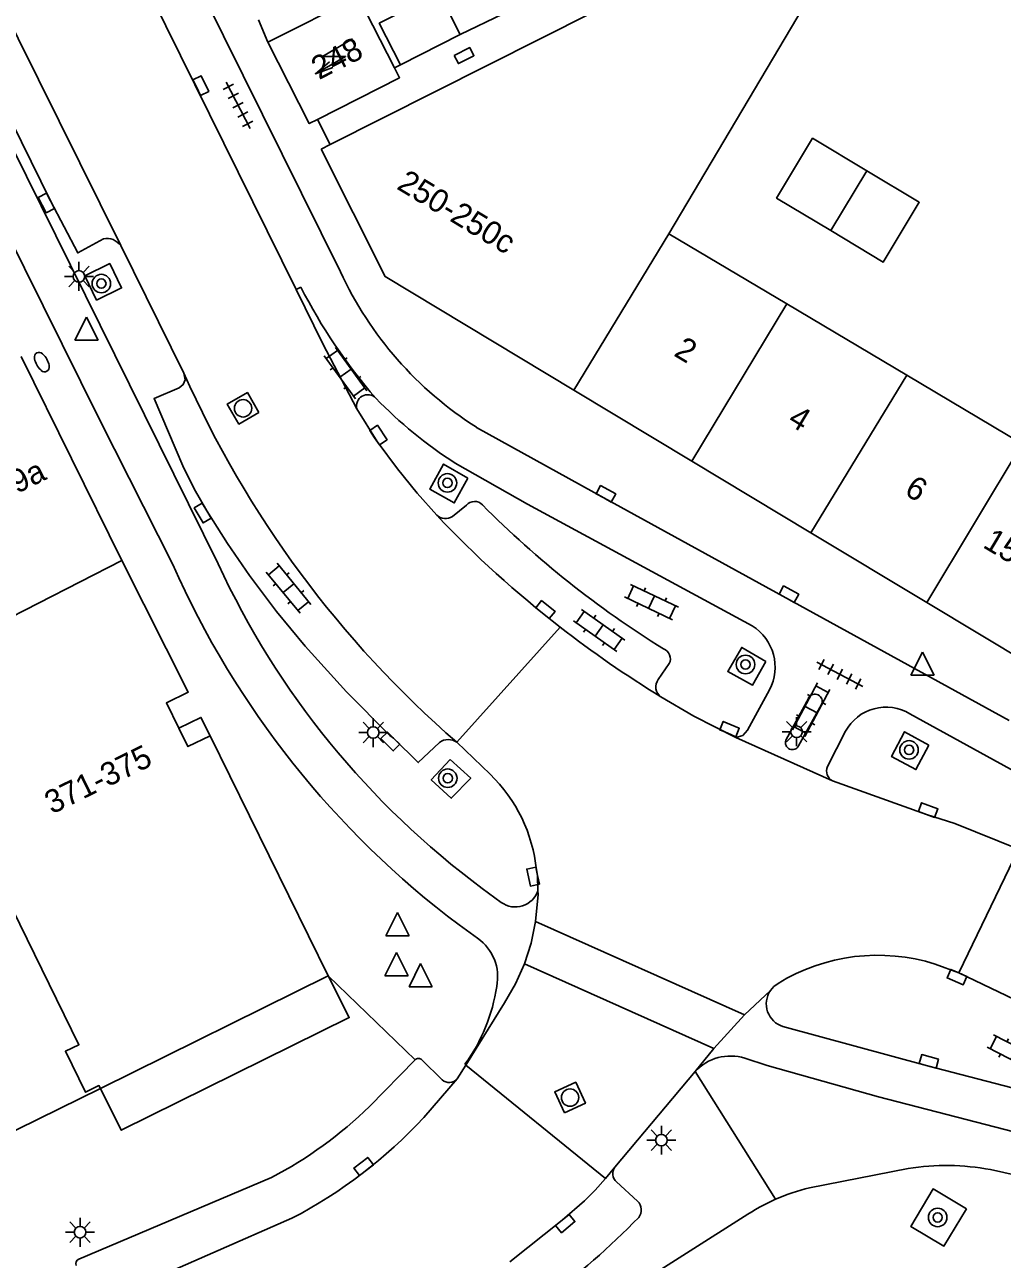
# Model space of a CAD drawing. Extents: x 132994 to 136000, y 393499 to 395512.
# Drawn here: x 134806.5 to 134848.7, y 394751.3 to 394804.6 of the extents above; entities that cross this region are included whole.
import ezdxf

# ---------------------------------------------------------------- set-up
doc = ezdxf.new("R2010")
doc.units = 0
for name, color, linetype in [('gg-afsc-erfafscheiding', 7, 'Continuous'), ('gg-afsc-hekwerk', 7, 'Continuous'), ('gg-anno-huisnummerreeks BGT', 7, 'Continuous'), ('gg-bbg-bijgebouw', 7, 'Continuous'), ('gg-bbg-gedigitaliseerde bebouwing', 7, 'Continuous'), ('gg-bbg-gedigitaliseerde bijgebouw', 7, 'Continuous'), ('gg-bbg-hoofdgebouw', 7, 'Continuous'), ('gg-bbg-onder overbouw', 7, 'Continuous'), ('gg-bbg-pand overbouw', 7, 'Continuous'), ('gg-bbg-tussenscheiding', 7, 'Continuous'), ('gg-knt-verharding', 7, 'Continuous'), ('gg-knt-verharding nz', 7, 'Continuous'), ('gt-grn-weggrens', 7, 'Continuous'), ('gt-symb-boom', 7, 'Continuous'), ('gt-symb-brandkraan', 7, 'Continuous'), ('gt-symb-klinker verharding', 7, 'Continuous'), ('gt-symb-kolk', 7, 'Continuous'), ('gt-symb-kolk center center', 7, 'Continuous'), ('gt-symb-lichtmast', 7, 'Continuous'), ('gt-symb-rioolschacht', 7, 'Continuous'), ('gt-symb-tegel verharding', 7, 'Continuous'), ('gt-symb-trafo symbool', 7, 'Continuous'), ('gt-symb-waterafsluiter', 7, 'Continuous')]:
    doc.layers.add(name, color=color, linetype=linetype)

# ---------------------------------------------------------------- blocks, each defined once
blk = doc.blocks.new('gt0-KOLK')
at = {"layer": 'gt-symb-kolk'}
blk.add_lwpolyline([(0, 0), (0.375, 0), (0.375, 0.4), (-0.375, 0.4), (-0.375, 0), (0, 0)], dxfattribs=at)
blk = doc.blocks.new('gt0-KL1')
at = {"layer": 'gt-symb-klinker verharding'}
for p, q in [((-1.15, 0.3), (1.15, 0.3)), ((-1, -0.3), (-1, 0.3)), ((-0.5, 0.3), (-0.5, 0.45)), ((0, -0.3), (0, 0.3)), ((0.5, 0.3), (0.5, 0.45)), ((1, -0.3), (1, 0.3)), ((-1.15, -0.3), (1.15, -0.3)), ((-0.5, -0.45), (-0.5, -0.3)), ((0.5, -0.45), (0.5, -0.3))]:
    blk.add_line(p, q, dxfattribs=at)
blk = doc.blocks.new('gt0-TEG1')
at = {"layer": 'gt-symb-tegel verharding'}
for p, q in [((-1.125, 0), (1.125, 0)), ((-0.9, -0.25), (-0.9, 0.25)), ((-0.45, -0.25), (-0.45, 0.25)), ((0, -0.25), (0, 0.25)), ((0.45, -0.25), (0.45, 0.25)), ((0.9, -0.25), (0.9, 0.25))]:
    blk.add_line(p, q, dxfattribs=at)
blk = doc.blocks.new('gt0-WAFSL')
at = {"layer": 'gt-symb-waterafsluiter'}
for p, q in [((-0.5, -0.333), (0, 0.667)), ((0, 0.667), (0.5, -0.333)), ((0.5, -0.333), (-0.5, -0.333))]:
    blk.add_line(p, q, dxfattribs=at)
blk = doc.blocks.new('gt0-BOOM')
at = {"layer": 'gt-symb-boom'}
for radius in [0.4, 0.2]:
    blk.add_circle((0, 0), radius, dxfattribs=at)
blk = doc.blocks.new('gt0-LMAST')
at = {"layer": 'gt-symb-lichtmast'}
for p, q in [((-0.005, 0.246), (-0.005, 0.621)), ((-0.182, 0.173), (-0.447, 0.438)), ((0.172, 0.173), (0.437, 0.438)), ((-0.255, -0.004), (-0.63, -0.004)), ((-0.182, -0.181), (-0.447, -0.446)), ((-0.005, -0.254), (-0.005, -0.629)), ((0.437, -0.446), (0.172, -0.181)), ((0.245, -0.004), (0.62, -0.004))]:
    blk.add_line(p, q, dxfattribs=at)
blk.add_circle((-0.005, -0.004), 0.25, dxfattribs=at)
blk = doc.blocks.new('gt0-RS')
at = {"layer": 'gt-symb-rioolschacht'}
blk.add_lwpolyline([(-0.5, -0.5), (0.5, -0.5), (0.5, 0.5), (-0.5, 0.5)], close=True, dxfattribs=at)
blk.add_circle((0, 0), 0.375, dxfattribs=at)
blk = doc.blocks.new('gt0-HSP')
at = {"layer": 'gt-symb-trafo symbool'}
for points in [[(0.771, 0.746), (-0.529, -0.004), (0.471, -0.004), (-0.829, -0.754)], [(-0.217, -0.24), (-0.829, -0.754), (-0.077, -0.48)]]:
    blk.add_lwpolyline(points, dxfattribs=at)
blk = doc.blocks.new('gt0-KOLKCC')
at = {"layer": 'gt-symb-kolk center center'}
blk.add_lwpolyline([(-0.375, 0.2), (0.375, 0.2), (0.375, -0.2), (-0.375, -0.2)], close=True, dxfattribs=at)
blk = doc.blocks.new('gt0-BR')
at = {"layer": 'gt-symb-brandkraan'}
for centre, radius, start, end in [((-0.244, 0), 0.206, 107.5669, 252.4331), ((0.599, -2.664), 3, 106.892, 107.5669), ((0, -0.691), 0.938, 73.108, 106.892), ((-0.599, -2.664), 3, 72.4331, 73.108), ((0.244, 0), 0.206, 287.567, 72.4331), ((0.599, 2.664), 3, 252.4331, 253.108), ((0, 0.691), 0.938, 253.108, 286.8921), ((-0.599, 2.664), 3, 286.8921, 287.567)]:
    blk.add_arc(centre, radius, start, end, dxfattribs=at)

msp = doc.modelspace()

# ---------------------------------------------------------------- linework, layer by layer
at = {"layer": 'gg-afsc-erfafscheiding'}
for p, q in [((134825.291, 394804.192), (134827.135, 394805.083)), ((134822.454, 394802.752), (134822.703, 394802.879))]:
    msp.add_line(p, q, dxfattribs=at)
at = {"layer": 'gg-afsc-hekwerk'}
msp.add_line((134819.124, 394800.524), (134819.677, 394799.436), dxfattribs=at)
at = {"layer": 'gg-bbg-bijgebouw'}
msp.add_line((134822.703, 394802.879), (134825.291, 394804.192), dxfattribs=at)
msp.add_lwpolyline([(134822.703, 394802.879), (134821.789, 394804.68), (134824.377, 394805.993), (134825.291, 394804.192)], dxfattribs=at)
at = {"layer": 'gg-bbg-gedigitaliseerde bebouwing'}
for p, q in [((134840.85, 394806.648), (134834.291, 394795.583)), ((134834.291, 394795.583), (134839.382, 394792.552)), ((134839.382, 394792.552), (134844.564, 394789.468)), ((134844.564, 394789.468), (134849.544, 394786.503))]:
    msp.add_line(p, q, dxfattribs=at)
at = {"layer": 'gg-bbg-gedigitaliseerde bijgebouw'}
for points in [[(134842.844, 394798.3), (134840.498, 394799.709), (134838.946, 394797.125), (134841.288, 394795.717)], [(134842.844, 394798.3), (134845.104, 394796.942), (134843.551, 394794.358), (134841.288, 394795.717)]]:
    msp.add_lwpolyline(points, dxfattribs=at)
at = {"layer": 'gg-bbg-hoofdgebouw'}
for p, q in [((134821.519, 394804.58), (134822.454, 394802.752)), ((134819.29, 394799.24), (134819.677, 394799.436)), ((134810.674, 394781.472), (134806.335, 394790.276)), ((134835.289, 394785.756), (134830.188, 394788.829)), ((134835.289, 394785.756), (134840.419, 394782.667)), ((134840.419, 394782.667), (134845.43, 394779.649)), ((134845.43, 394779.649), (134850.21, 394776.77)), ((134819.593, 394763.532), (134814.489, 394773.901))]:
    msp.add_line(p, q, dxfattribs=at)
for points in [[(134819.677, 394799.436), (134833.254, 394806.3), (134835.399, 394809.872)], [(134821.519, 394804.58), (134820.877, 394805.838), (134816.978, 394803.86)], [(134816.978, 394803.86), (134818.772, 394800.345), (134819.124, 394800.524)], [(134819.124, 394800.524), (134822.671, 394802.324), (134822.454, 394802.752)], [(134819.29, 394799.24), (134822.05, 394793.73), (134830.188, 394788.829)], [(134813.141, 394774.225), (134812.607, 394775.316), (134813.548, 394775.782), (134810.674, 394781.472)]]:
    msp.add_lwpolyline(points, dxfattribs=at)
at = {"layer": 'gg-bbg-onder overbouw'}
msp.add_line((134809.758, 394758.656), (134819.593, 394763.532), dxfattribs=at)
for points in [[(134814.489, 394773.901), (134813.529, 394773.433), (134813.141, 394774.225)], [(134805.294, 394767.727), (134808.826, 394760.549), (134808.245, 394760.266), (134809.106, 394758.495), (134809.689, 394758.786), (134809.758, 394758.656)]]:
    msp.add_lwpolyline(points, dxfattribs=at)
at = {"layer": 'gg-bbg-pand overbouw'}
msp.add_line((134809.758, 394758.656), (134796.13, 394751.952), dxfattribs=at)
for points in [[(134814.489, 394773.901), (134814.09, 394774.689), (134813.141, 394774.225)], [(134809.758, 394758.656), (134810.657, 394756.852), (134820.498, 394761.722), (134819.593, 394763.532)]]:
    msp.add_lwpolyline(points, dxfattribs=at)
at = {"layer": 'gg-bbg-tussenscheiding'}
for p, q in [((134841.288, 394795.717), (134842.844, 394798.3)), ((134834.291, 394795.583), (134830.188, 394788.829)), ((134835.289, 394785.756), (134839.382, 394792.552)), ((134840.419, 394782.667), (134844.564, 394789.468)), ((134849.544, 394786.503), (134845.43, 394779.649)), ((134810.674, 394781.472), (134800.423, 394776.225))]:
    msp.add_line(p, q, dxfattribs=at)
at = {"layer": 'gg-knt-verharding'}
for p, q in [((134783.711, 394844.273), (134814.837, 394781.322)), ((134806.636, 394821.175), (134820.115, 394793.944)), ((134818.204, 394793.171), (134804.823, 394820.281)), ((134800.234, 394816.03), (134810.63, 394795.071)), ((134810.63, 394795.071), (134813.362, 394789.56)), ((134818.404, 394793.276), (134818.204, 394793.171)), ((134825.555, 394783.855), (134824.958, 394783.362)), ((134833.841, 394776.324), (134834.312, 394777.023)), ((134840.332, 394775.542), (134839.351, 394773.706)), ((134839.899, 394773.458), (134840.89, 394775.254)), ((134851.382, 394771.168), (134844.702, 394774.846)), ((134841.927, 394774.094), (134841.138, 394772.567)), ((134826.582, 394772.236), (134825.144, 394773.616)), ((134837.181, 394773.827), (134841.367, 394771.947)), ((134841.367, 394771.947), (134845.419, 394770.498)), ((134828.631, 394767.858), (134828.578, 394768.107)), ((134828.645, 394767.2), (134828.631, 394767.858)), ((134826.242, 394767.301), (134827.061, 394766.695)), ((134826.04, 394765.149), (134825.236, 394765.726)), ((134846.815, 394763.654), (134845.798, 394764.034)), ((134861.813, 394756.426), (134846.815, 394763.654)), ((134823.341, 394759.895), (134821.373, 394757.886)), ((134824.508, 394759.036), (134823.626, 394759.894)), ((134825.537, 394759.673), (134825.157, 394759.071)), ((134825.494, 394759.703), (134825.537, 394759.673)), ((134831.561, 394754.766), (134825.537, 394759.673)), ((134835.431, 394759.388), (134831.962, 394755.264)), ((134817.144, 394754.812), (134808.821, 394751.28)), ((134831.962, 394755.264), (134831.561, 394754.766)), ((134840.368, 394754.371), (134844.627, 394755.198)), ((134848.184, 394755.155), (134857.199, 394753.111)), ((134832.037, 394754.624), (134832.948, 394753.793)), ((134826.514, 394746.134), (134837.549, 394753.123))]:
    msp.add_line(p, q, dxfattribs=at)
for points in [[(134812.881, 394781.296), (134809.736, 394787.535), (134782.029, 394843.441)], [(134809.885, 394795.362), (134808.777, 394794.757), (134807.597, 394797.01), (134798.825, 394814.859), (134799.986, 394815.418)], [(134809.078, 394793.765), (134809.592, 394792.718), (134810.669, 394793.246), (134810.156, 394794.293), (134809.078, 394793.765)], [(134818.204, 394793.171), (134819.359, 394790.825), (134820.828, 394788.017)], [(134813.362, 394789.56), (134813.417, 394789.275), (134813.333, 394789.065), (134813.159, 394788.922), (134812.072, 394788.469), (134813.306, 394785.556), (134813.797, 394784.571), (134814.343, 394783.616), (134815.237, 394782.202), (134816.187, 394780.825), (134817.354, 394779.27), (134818.59, 394777.77), (134820.385, 394775.8), (134822.256, 394773.902), (134822.414, 394773.793), (134823.475, 394772.739), (134824.392, 394773.609)], [(134824.272, 394783.428), (134823.432, 394784.372), (134822.577, 394785.427), (134821.707, 394786.604), (134820.828, 394788.017)], [(134825.994, 394787.221), (134831.483, 394784.172), (134848.993, 394774.56)], [(134837.892, 394778.64), (134828.192, 394783.908), (134825.068, 394785.673)], [(134825.614, 394785.024), (134825.028, 394783.955), (134823.976, 394784.554), (134824.572, 394785.632), (134825.614, 394785.024)], [(134838.481, 394777.11), (134837.906, 394776.076), (134836.84, 394776.671), (134837.439, 394777.716), (134838.481, 394777.11)], [(134833.956, 394775.582), (134835.374, 394774.747), (134837.181, 394773.827)], [(134837.181, 394773.827), (134837.483, 394773.907), (134837.684, 394774.145), (134838.641, 394775.882)], [(134845.521, 394773.488), (134844.96, 394772.437), (134843.911, 394772.994), (134844.474, 394774.07), (134845.521, 394773.488)], [(134824.858, 394772.878), (134824.035, 394771.999), (134824.904, 394771.197), (134825.74, 394772.058), (134824.858, 394772.878)], [(134845.419, 394770.498), (134846.635, 394770.107), (134849.389, 394768.995)], [(134828.542, 394765.867), (134828.648, 394767.042), (134828.645, 394767.2)], [(134828.058, 394764.046), (134828.348, 394764.944), (134828.542, 394765.867)], [(134825.537, 394759.673), (134827.202, 394762.361), (134827.674, 394763.181), (134828.058, 394764.046)], [(134838.68, 394762.889), (134838.827, 394763.061), (134839.008, 394763.196)], [(134839.223, 394761.335), (134845.469, 394759.642), (134861.459, 394755.477)], [(134860.994, 394753.728), (134843.345, 394758.301), (134838.536, 394759.652), (134837.575, 394759.968)], [(134847.139, 394753.454), (134846.172, 394751.85), (134844.743, 394752.695), (134845.705, 394754.32), (134847.139, 394753.454)]]:
    msp.add_lwpolyline(points, dxfattribs=at)
for centre, radius, start, end in [((134810.041, 394794.662), 0.717, 34.7566, 102.5718), ((134834.476, 394800.57), 15.815, 204.768, 237.5689), ((134840, 394804.379), 24.283, 207.208, 220.8866), ((134855.002, 394808.005), 45.542, 203.8917, 229.0342), ((134821.294, 394788.147), 0.484, 44.0712, 195.6154), ((134835.662, 394802.078), 19.528, 224.1161, 237.1468), ((134825.908, 394783.564), 0.457, 41.8574, 140.4573), ((134856.73, 394814.143), 42.961, 224.8043, 238.1591), ((134858.47, 394815.741), 47.049, 223.3759, 232.1591), ((134824.661, 394783.875), 0.592, 228.9303, 300.0786), ((134848.898, 394797.189), 39.367, 203.81, 233.0549), ((134847.949, 394796.607), 36.47, 204.7788, 233.4726), ((134858.41, 394815.647), 46.939, 232.1475, 238.6021), ((134836.793, 394776.861), 2.091, 332.0979, 58.2892), ((134833.915, 394777.227), 0.446, 332.8054, 70.3852), ((134834.247, 394776.007), 0.515, 142.017, 235.6029), ((134840.601, 394775.38), 0.315, 336.4928, 148.9081), ((134843.671, 394773.156), 1.98, 58.6059, 151.7191), ((134824.773, 394773.081), 0.651, 55.2711, 125.7955), ((134839.632, 394773.598), 0.301, 159.0759, 332.2254), ((134841.592, 394772.382), 0.49, 157.8417, 242.7022), ((134821.904, 394767.428), 6.708, 5.8108, 45.7884), ((134827.667, 394767.532), 1.033, 234.1224, 341.2435), ((134824.867, 394763.484), 2.037, 348.3384, 54.8453), ((134843.32, 394756.186), 8.23, 72.4761, 121.5953), ((134819.316, 394764.174), 7.626, 324.1085, 351.6918), ((134839.527, 394762.313), 1.024, 145.7696, 252.7514), ((134823.483, 394759.769), 0.19, 41.0937, 138.5042), ((134836.956, 394758.002), 2.061, 72.5339, 137.741), ((134824.815, 394759.371), 0.455, 227.4727, 318.7011), ((134808.76, 394770.792), 18.045, 297.6835, 314.3423), ((134846.283, 394745.083), 10.249, 79.314, 99.3008), ((134832.353, 394754.985), 0.48, 144.5293, 228.8384), ((134842.363, 394746.061), 8.546, 103.4975, 113.8875), ((134832.588, 394753.417), 0.52, 321.3103, 46.1985), ((134842.361, 394746.058), 8.548, 113.8704, 124.2604), ((134811.134, 394774.099), 30.318, 295.8424, 316.1406), ((134808.896, 394751.093), 0.202, 111.8228, 201.3568)]:
    msp.add_arc(centre, radius, start, end, dxfattribs=at)
at = {"layer": 'gg-knt-verharding nz'}
for p, q in [((134828.542, 394765.867), (134837.555, 394761.836)), ((134836.238, 394760.388), (134828.058, 394764.046)), ((134837.555, 394761.836), (134838.68, 394762.889)), ((134837.555, 394761.836), (134836.238, 394760.388)), ((134835.431, 394759.388), (134836.238, 394760.388)), ((134823.717, 394757.403), (134825.157, 394759.071)), ((134809.023, 394749.118), (134818.022, 394753.051))]:
    msp.add_line(p, q, dxfattribs=at)
msp.add_lwpolyline([(134831.561, 394754.766), (134831.117, 394754.272), (134830.654, 394753.811), (134829.696, 394752.977), (134827.424, 394751.168)], dxfattribs=at)
msp.add_arc((134808.073, 394771.972), 21.377, 297.7356, 317.037, dxfattribs=at)
at = {"layer": 'gt-grn-weggrens'}
for p, q in [((134816.584, 394804.826), (134816.978, 394803.86)), ((134825.144, 394773.616), (134829.607, 394778.585)), ((134846.815, 394763.654), (134849.389, 394768.995)), ((134819.593, 394763.532), (134823.341, 394759.895)), ((134835.431, 394759.388), (134838.902, 394753.875))]:
    msp.add_line(p, q, dxfattribs=at)

# ---------------------------------------------------------------- block references
at = {"layer": 'gt-symb-boom'}
for p in [(134809.796, 394793.431), (134824.737, 394784.82), (134837.605, 394776.976), (134844.666, 394773.286), (134824.75, 394772.062), (134845.901, 394753.088)]:
    msp.add_blockref('gt0-BOOM', p, dxfattribs=at)
at = {"layer": 'gt-symb-brandkraan', "rotation": -60.97323370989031}
msp.add_blockref('gt0-BR', (134807.225, 394790.04), dxfattribs=at)
at = {"layer": 'gt-symb-klinker verharding'}
for p, rotation in [((134820.334, 394789.558), -54.11588683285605), ((134817.876, 394780.269), -50.75893719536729), ((134833.55, 394779.669), 154.5366549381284), ((134831.285, 394778.449), -35.198338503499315), ((134840.44, 394775.025), -118.10282356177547), ((134849.196, 394760.182), -27.12876605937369)]:
    msp.add_blockref('gt0-KL1', p, dxfattribs=dict(at, rotation=rotation))
at = {"layer": 'gt-symb-kolk'}
for p, rotation in [((134813.91, 394801.895), -63.69130406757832), ((134807.597, 394797.01), 117.64114231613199), ((134821.591, 394786.774), -56.08748741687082), ((134831.483, 394784.172), -28.743035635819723), ((134814.343, 394783.616), 120.25643716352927), ((134839.381, 394779.84), -28.82083594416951), ((134828.843, 394779.192), -39.035512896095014), ((134836.835, 394774.004), -23.07822140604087), ((134822.414, 394773.793), 135.16208097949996), ((134845.419, 394770.498), -20.120165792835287), ((134828.631, 394767.858), 102.24285957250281), ((134846.815, 394763.654), 156.1751641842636), ((134845.469, 394759.642), -15.161694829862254), ((134821.243, 394755.133), 37.56711601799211), ((134829.696, 394752.977), -140.34321925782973)]:
    msp.add_blockref('gt0-KOLK', p, dxfattribs=dict(at, rotation=rotation))
at = {"layer": 'gt-symb-kolk center center', "rotation": 26.89707137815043}
msp.add_blockref('gt0-KOLKCC', (134825.456, 394803.28), dxfattribs=at)
at = {"layer": 'gt-symb-lichtmast'}
for p in [(134808.832, 394793.743), (134821.538, 394774.04), (134839.816, 394774.077), (134833.977, 394756.432), (134808.88, 394752.454)]:
    msp.add_blockref('gt0-LMAST', p, dxfattribs=at)
at = {"layer": 'gt-symb-rioolschacht'}
for p, rotation in [((134815.915, 394788.042), 119.92248698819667), ((134830.03, 394758.268), 24.84333839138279)]:
    msp.add_blockref('gt0-RS', p, dxfattribs=dict(at, rotation=rotation))
at = {"layer": 'gt-symb-tegel verharding'}
for p, rotation in [((134815.695, 394801.136), 117.38497057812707), ((134841.678, 394776.555), 152.15337781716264)]:
    msp.add_blockref('gt0-TEG1', p, dxfattribs=dict(at, rotation=rotation))
at = {"layer": 'gt-symb-trafo symbool'}
msp.add_blockref('gt0-HSP', (134819.865, 394803.251), dxfattribs=at)
at = {"layer": 'gt-symb-waterafsluiter'}
for p in [(134809.152, 394791.315), (134845.248, 394776.846), (134822.577, 394765.593), (134822.535, 394763.865), (134823.58, 394763.391)]:
    msp.add_blockref('gt0-WAFSL', p, dxfattribs=at)

# ---------------------------------------------------------------- texts
at = {"layer": 'gg-anno-huisnummerreeks BGT'}
for s, rotation, p in [('248', 27, (134819.19, 394802.218)), ('250-250c', 328.9, (134822.5, 394797.548)), ('2', 328.9, (134834.465, 394790.339)), ('4', 328.9, (134839.377, 394787.381)), ('369-369a', 26.2, (134802.415, 394782.504)), ('6', 328.9, (134844.416, 394784.346)), ('15', 329.2, (134847.805, 394782.061)), ('371-375', 26.1, (134807.661, 394770.492))]:
    msp.add_text(s, height=1, rotation=rotation, dxfattribs=at).set_placement(p)

doc.saveas('drawing.dxf')
